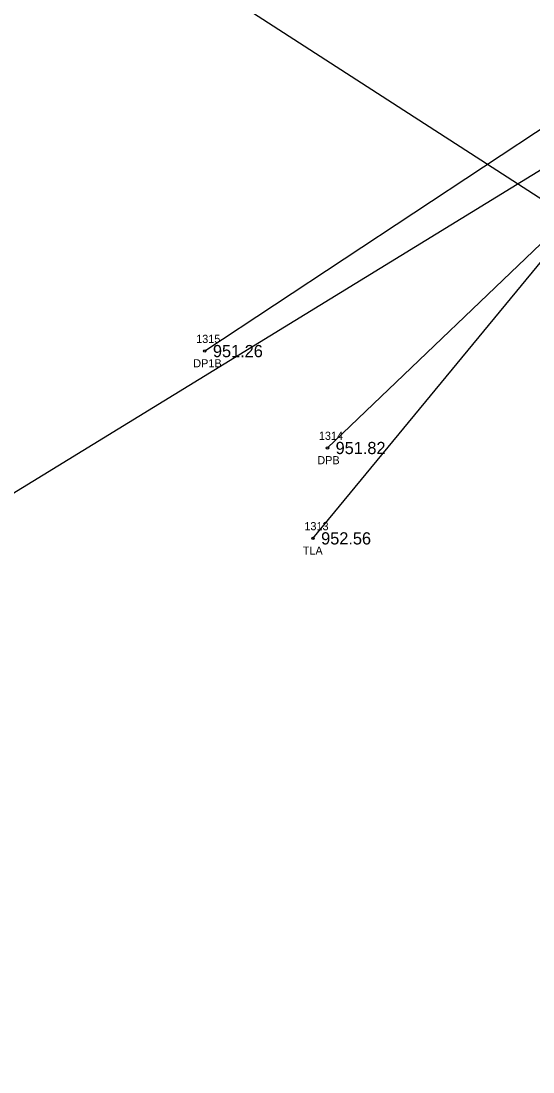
# Model space of a CAD drawing. Extents: x 1575382 to 1578175, y 1099175 to 1101955.
# Drawn here: x 1576202 to 1576264.9, y 1099553 to 1099682.2 of the extents above; entities that cross this region are included whole.
import ezdxf

# ---------------------------------------------------------------- set-up
doc = ezdxf.new("R2010")
doc.units = 0
for name, color, linetype in [('RD_EX_Driveway', 7, 'Continuous'), ('RD_EX_Driveway_txCode', 7, 'Continuous'), ('RD_EX_TX_Driveway_ELEV', 7, 'Continuous'), ('RD_EX_TX_VEG_ELEV', 7, 'Continuous'), ('RD_EX_UT', 7, 'Continuous'), ('RD_EX_VEG', 7, 'Continuous'), ('RD_EX_VEG_txCode', 7, 'Continuous'), ('RD_SMD_Locator', 7, 'Continuous')]:
    doc.layers.add(name, color=color, linetype=linetype)

msp = doc.modelspace()

# ---------------------------------------------------------------- linework, layer by layer
at = {"layer": 'RD_EX_Driveway'}
for points in [[(1576283.88, 1099680.17), (1576267.39, 1099669.9), (1576224.57, 1099641.63)], [(1576295.5, 1099672.67), (1576270.59, 1099659.3), (1576239.65, 1099629.72)]]:
    msp.add_lwpolyline(points, dxfattribs=at)
at = {"layer": 'RD_EX_UT'}
msp.add_line((1575942.28, 1099465.48), (1576305.27, 1099688.09), dxfattribs=at)
at = {"layer": 'RD_EX_VEG'}
msp.add_lwpolyline([(1576237.87, 1099618.61), (1576270.07, 1099657.64), (1576184.43, 1099712.91)], dxfattribs=at)
at = {"layer": 'RD_SMD_Locator'}
for centre in [(1576224.57, 1099641.63), (1576239.65, 1099629.72), (1576237.87, 1099618.61)]:
    msp.add_circle(centre, 0.15, dxfattribs=at)

# ---------------------------------------------------------------- texts
at = {"layer": 'RD_EX_Driveway_txCode'}
for s, p in [('1315', (1576223.51, 1099642.63)), ('DP1B', (1576223.15, 1099639.63)), ('1314', (1576238.59, 1099630.72)), ('DPB', (1576238.4, 1099627.72))]:
    msp.add_text(s, height=1, dxfattribs=at).set_placement(p)
at = {"layer": 'RD_EX_TX_Driveway_ELEV'}
for s, p in [('951.26', (1576225.57, 1099640.88)), ('951.82', (1576240.65, 1099628.97))]:
    msp.add_text(s, height=1.5, dxfattribs=at).set_placement(p)
at = {"layer": 'RD_EX_TX_VEG_ELEV'}
msp.add_text('952.56', height=1.5, dxfattribs=at).set_placement((1576238.87, 1099617.86))
at = {"layer": 'RD_EX_VEG_txCode'}
for s, p in [('1313', (1576236.81, 1099619.61)), ('TLA', (1576236.61, 1099616.61))]:
    msp.add_text(s, height=1, dxfattribs=at).set_placement(p)

doc.saveas('drawing.dxf')
